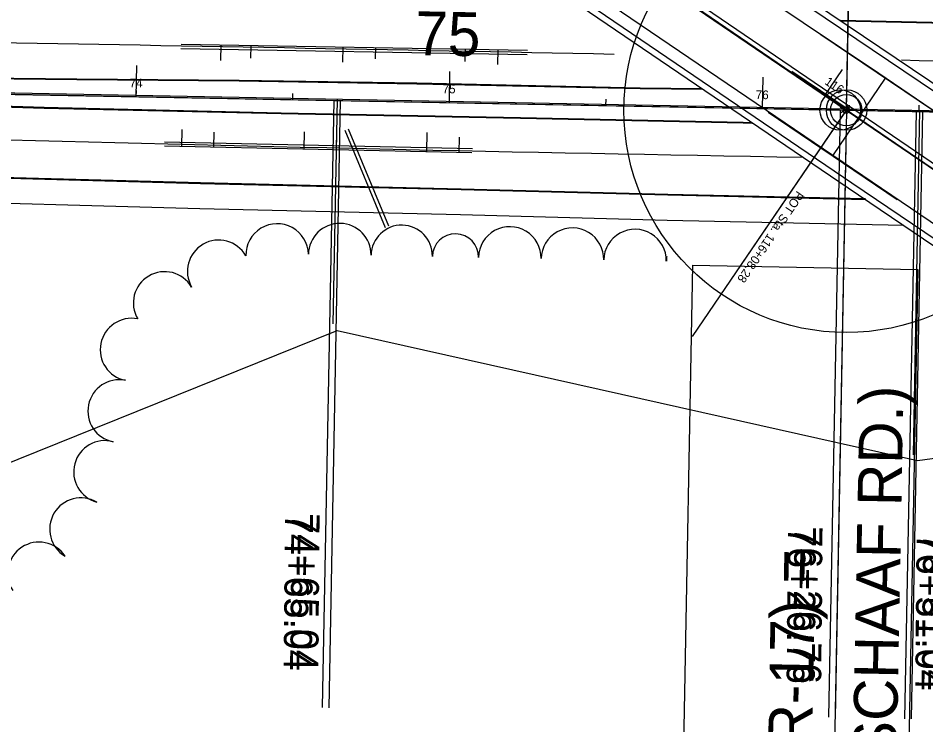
# Model space of a CAD drawing. Extents: x -25029 to 2274964, y -81170 to 687028.
# Drawn here: x -9592.2 to -9302.4, y -66215.6 to -65989.8 of the extents above; entities that cross this region are included whole.
import ezdxf

# ---------------------------------------------------------------- set-up
doc = ezdxf.new("R2010")
doc.units = 0
for name, color, linetype in [('81911BEA - RW_X_Fee_RW', 7, 'Continuous'), ('BD_X_Canopy', 7, 'Continuous'), ('BR_X_Rail_Object', 7, 'Continuous'), ('GE_X_CL_100', 7, 'Continuous'), ('GE_X_CL_20', 7, 'Continuous'), ('GK_Visualization', 7, 'Continuous'), ('MT_P_Edge_Line', 7, 'Continuous'), ('MT_P_Lane_Line', 7, 'Continuous'), ('PM_P_Stop_Line', 7, 'Continuous'), ('PV_X_EOP', 7, 'Continuous'), ('SC_Scratch18', 7, 'Continuous'), ('TREES', 7, 'Continuous')]:
    doc.layers.add(name, color=color, linetype=linetype)

msp = doc.modelspace()

# ---------------------------------------------------------------- linework, layer by layer
at = {"layer": '81911BEA - RW_X_Fee_RW'}
for p, q in [((-9707.74, -66177.29), (-9490.36, -66089.64)), ((-9490.36, -66089.64), (-9399.54, -66109.95)), ((-9399.54, -66109.95), (-9304.99, -66131.09)), ((-9304.99, -66131.09), (-9236.44, -66121.81))]:
    msp.add_line(p, q, dxfattribs=at)
at = {"layer": 'BD_X_Canopy'}
for p, q in [((-9318.64, -65557.91), (-9327.75, -66019.23)), ((-10794.25, -65991.68), (-9327.75, -66019.23)), ((-9327.75, -66019.23), (-9376.92, -66091.53)), ((-9328.35, -66019.21), (-9329.72, -66018.29)), ((-9328.35, -66019.21), (-9329.44, -66020.11)), ((-9327.75, -66019.23), (-7594, -66051.77)), ((-9326.85, -66019.24), (-9327.46, -66017.62)), ((-9326.85, -66019.24), (-9326.7, -66017.63))]:
    msp.add_line(p, q, dxfattribs=at)
msp.add_circle((-9327.75, -66019.23), 71.03, dxfattribs=at)
at = {"layer": 'BR_X_Rail_Object'}
for points in [[(-9512.61, -65917.98), (-9327.15, -66044.08), (-9234.24, -66106.94)], [(-9511.49, -65916.33), (-9326.03, -66042.43), (-9233.12, -66105.29)], [(-9439.18, -65918.42), (-9344.59, -65982.84), (-9233.73, -66057.66), (-9164.06, -66105.29)], [(-9438.06, -65916.77), (-9343.47, -65981.19), (-9232.61, -66056.01), (-9162.94, -66103.64)]]:
    msp.add_lwpolyline(points, dxfattribs=at)
at = {"layer": 'GE_X_CL_100'}
for p, q in [((-9541.14, -65873.99), (-9327.75, -66019.23)), ((-10794.25, -65991.68), (-9327.75, -66019.23)), ((-9554.47, -66014.97), (-9554.28, -66004.97)), ((-9454.49, -66016.84), (-9454.3, -66006.85)), ((-9334.6, -66014.57), (-9328.97, -66006.3)), ((-9354.5, -66018.72), (-9354.32, -66008.72)), ((-9327.75, -66019.23), (-7594, -66051.77)), ((-9327.75, -66019.23), (-9160.19, -66133.19)), ((-9327.84, -66024.22), (-9334.21, -66363.33)), ((-9376.86, -66068.75), (-9382.38, -66362.43)), ((-9376.86, -66068.75), (-9304.88, -66070.1)), ((-9304.88, -66070.1), (-9310.4, -66363.78))]:
    msp.add_line(p, q, dxfattribs=at)
msp.add_circle((-9327.75, -66019.23), 5, dxfattribs=at)
msp.add_circle((-9327.75, -66019.23), 5, dxfattribs=at)
msp.add_circle((-9327.75, -66019.23), 5, dxfattribs=at)
msp.add_circle((-9327.75, -66019.23), 5, dxfattribs=at)
at = {"layer": 'GE_X_CL_20'}
for p, q in [((-9541.32, -65873.98), (-9327.75, -66019.23)), ((-9541.32, -65873.98), (-9327.75, -66019.23)), ((-9327.73, -66018.23), (-9326.41, -65947.89)), ((-9327.73, -66018.23), (-9326.41, -65947.89)), ((-12238.95, -65963.84), (-7122.08, -66061.19)), ((-9554.47, -66014.97), (-9554.43, -66012.97)), ((-9504.48, -66015.91), (-9504.44, -66013.91)), ((-9334.6, -66014.57), (-9333.47, -66012.92)), ((-9491.39, -66016.11), (-9495.08, -66210.08)), ((-9454.49, -66016.84), (-9454.45, -66014.85)), ((-9404.5, -66017.78), (-9404.46, -66015.78)), ((-9354.5, -66018.72), (-9354.47, -66016.72)), ((-9329.7, -66019.19), (-9333.39, -66213.16)), ((-9327.75, -66019.23), (-9160.19, -66133.19)), ((-9327.75, -66019.23), (-9160.19, -66133.19)), ((-9305.43, -66019.65), (-9309.12, -66213.62)), ((-9304.51, -66019.66), (-9304.48, -66017.66)), ((-9328.31, -66020.05), (-9368.09, -66078.54)), ((-9328.31, -66020.05), (-9368.09, -66078.54))]:
    msp.add_line(p, q, dxfattribs=at)
for centre, radius in [((-9329.7, -66019.19), 6.46), ((-9327.75, -66019.23), 1), ((-9327.75, -66019.23), 1), ((-9327.75, -66019.23), 1), ((-9327.75, -66019.23), 1)]:
    msp.add_circle(centre, radius, dxfattribs=at)
at = {"layer": 'GK_Visualization'}
for p, q in [((-10794.25, -65991.68), (-9327.75, -66019.23)), ((-9327.82, -66019.29), (-9327.68, -66019.16)), ((-9327.82, -66019.16), (-9327.68, -66019.29)), ((-9327.75, -66019.23), (-9160.19, -66133.19)), ((-9327.75, -66019.23), (-7594, -66051.77))]:
    msp.add_line(p, q, dxfattribs=at)
at = {"layer": 'MT_P_Edge_Line'}
msp.add_line((-9131.44, -65995.27), (-9329.53, -65990.85), dxfattribs=at)
for points in [[(-9748.36, -66007.33), (-9685.42, -66008.11), (-9613.65, -66008.78), (-9573.49, -66009.24), (-9521.59, -66009.62), (-9464.87, -66010.56), (-9393.61, -66012.11), (-9373.9, -66012.3)], [(-9357.78, -66023.51), (-9360.73, -66023.42), (-9431.79, -66021.94), (-9508.23, -66020.45), (-9583.9, -66018.69), (-9652.24, -66016.53), (-9714.04, -66014.76), (-9748.37, -66014.13)], [(-9321.61, -66047.58), (-9384.79, -66046.19), (-9450.73, -66044.44), (-9533.99, -66042.47), (-9633.52, -66039.76), (-9714.41, -66037.17), (-9748.36, -66036.25)]]:
    msp.add_lwpolyline(points, dxfattribs=at)
at = {"layer": 'MT_P_Lane_Line'}
for centre, radius, start, end in [((-10610.82, -125417.44), 59428.32, 88.8343819, 89.037392), ((-12613.45, -195839.47), 129878.19, 88.3808911, 88.542604), ((-8921.88, -41181.79), 24856, 268.409037, 269.032773)]:
    msp.add_arc(centre, radius, start, end, dxfattribs=at)
at = {"layer": 'PM_P_Stop_Line'}
for p, q in [((-12236.92, -65964.61), (-7120.03, -66060.65)), ((-9408.25, -65964.06), (-9270.83, -66057.92)), ((-9405.29, -65964.35), (-9269.18, -66057.31)), ((-9335.85, -65995.04), (-9294.67, -66022.91)), ((-9540.26, -65999.56), (-9429.69, -66001.47)), ((-9540.15, -65998.16), (-9429.59, -66000.07)), ((-9527.5, -65998.38), (-9527.59, -66003.35)), ((-9517.91, -65998.55), (-9517.98, -66002.61)), ((-9488.54, -65999.05), (-9488.62, -66003.88)), ((-9478.1, -65999.23), (-9478.16, -66002.82)), ((-9449.48, -65999.73), (-9449.55, -66003.66)), ((-9439.01, -65999.91), (-9439.09, -66004.62)), ((-9326.85, -66019.24), (-9345.16, -66006.85)), ((-9332.08, -66033.82), (-9315.26, -66008.98)), ((-9489.35, -66016.18), (-9492.99, -66210.15)), ((-9352.66, -66019.88), (-9311.49, -66047.76)), ((-9327.66, -66019.21), (-9331.3, -66213.18)), ((-9303.38, -66019.67), (-9307.02, -66213.64)), ((-9539.96, -66030.8), (-9539.84, -66025.43)), ((-9490.55, -66031.87), (-9490.42, -66025.53)), ((-9487.88, -66025.64), (-9475, -66056.7)), ((-9486.81, -66025.15), (-9473.92, -66056.21)), ((-9500.88, -66031.64), (-9500.76, -66026.17)), ((-9461.72, -66032.49), (-9461.58, -66026.38)), ((-9451.34, -66032.72), (-9451.23, -66027.86)), ((-9545.44, -66029.32), (-9447.12, -66031.45)), ((-9545.43, -66030.68), (-9447.33, -66032.81))]:
    msp.add_line(p, q, dxfattribs=at)
msp.add_circle((-9327.66, -66019.21), 6.46, dxfattribs=at)
at = {"layer": 'PV_X_EOP'}
for p, q in [((-9376.94, -65967.49), (-9317.33, -66007.44)), ((-9131.43, -65995.02), (-9329.52, -65990.6)), ((-9317.33, -66007.44), (-9235.41, -66063.35))]:
    msp.add_line(p, q, dxfattribs=at)
for points in [[(-9748.36, -65763.74), (-9722.73, -65775.77), (-9701.85, -65786.66), (-9687.1, -65794.74), (-9673.74, -65803.06), (-9655.44, -65814.63), (-9630.58, -65831.35), (-9595.84, -65854.71), (-9549.88, -65886.47), (-9504.29, -65916.9), (-9408.81, -65981.49), (-9279.48, -66069.33)], [(-9748.36, -66007.58), (-9685.42, -66008.36), (-9613.65, -66009.03), (-9573.49, -66009.49), (-9521.59, -66009.87), (-9464.87, -66010.81), (-9393.61, -66012.36), (-9373.53, -66012.55)], [(-9357.77, -66023.26), (-9360.72, -66023.17), (-9431.78, -66021.69), (-9508.22, -66020.2), (-9583.89, -66018.44), (-9652.23, -66016.28), (-9714.03, -66014.51), (-9748.36, -66013.88)], [(-9321.61, -66047.83), (-9384.79, -66046.44), (-9450.73, -66044.69), (-9533.99, -66042.72), (-9633.52, -66040.01), (-9714.41, -66037.42), (-9748.36, -66036.5)], [(-9309.39, -66056.11), (-9384.99, -66054.44), (-9450.94, -66052.69), (-9534.2, -66050.72), (-9633.76, -66048.01), (-9714.65, -66045.42), (-9748.58, -66044.5)]]:
    msp.add_lwpolyline(points, dxfattribs=at)
at = {"layer": 'SC_Scratch18'}
for p, q in [((-9840.34, -66009.05), (-8434.96, -66035.79)), ((-9490.36, -66015.71), (-9491.73, -66087.47)), ((-9304.35, -66019.24), (-9306.45, -66129.29)), ((-9529.7, -66031.02), (-9529.6, -66026.27))]:
    msp.add_line(p, q, dxfattribs=at)
at = {"layer": 'TREES'}
for centre, radius, start, end in [((-9509.48, -66065.51), 10, 1.2932, 181.2932), ((-9489.49, -66065.42), 10, 359.2318, 179.2318), ((-9469.7, -66065.75), 9.79, 358.8285, 178.8285), ((-9435.21, -66066.45), 10, 358.8375, 178.8375), ((-9415.21, -66066.86), 10, 358.8375, 178.8375), ((-9395.22, -66067.27), 10, 358.8375, 178.8375), ((-9452.56, -66066.1), 7.35, 358.8285, 178.8285), ((-9528.14, -66070.73), 10, 30.0058, 210.0058), ((-9375.22, -66067.67), 10, 170.0333, 178.8375), ((-9545.41, -66080.82), 10, 30.5845, 210.5845), ((-9555.98, -66095.72), 10, 78.6795, 258.6795), ((-9559.91, -66115.33), 10, 78.6795, 258.6795), ((-9564.46, -66134.79), 10, 74.9842, 254.9842), ((-9572.12, -66153.07), 10, 59.5532, 239.5532), ((-9585.53, -66167.2), 10, 33.4319, 213.4319)]:
    msp.add_arc(centre, radius, start, end, dxfattribs=at)

# ---------------------------------------------------------------- texts
at = {"layer": 'GE_X_CL_100'}
for s, rotation, p in [('75', 358.9239, (-9465.5, -66001.64)), ('Sta 116+08.28 (SCHAAF RD.)', 88.9239, (-9314.2, -66360.66)), ('Sta 76+26.76 (SR-17) = ', 88.9239, (-9341.27, -66358.4))]:
    msp.add_text(s, height=14, rotation=rotation, dxfattribs=at).set_placement(p)
at = {"layer": 'GE_X_CL_20'}
for s, height, rotation, p in [('74', 2.8, 358.9239, (-9556.64, -66011.93)), ('75', 2.8, 358.9239, (-9456.69, -66013.8)), ('116', 2.8, 325.7803, (-9334.89, -66010.74)), ('76', 2.8, 358.9239, (-9356.72, -66015.68)), ('POT Sta. 116+08.28', 2.8, 235.7803, (-9343.46, -66044.82)), ('POT Sta. 116+08.28', 2.8, 235.7803, (-9343.46, -66044.82)), ('74+65.04', 8.96, 269.4886, (-9506.95, -66147.88)), ('76+26.76', 8.96, 269.4886, (-9346.37, -66152.14)), ('76+51.04', 8.96, 269.4886, (-9305.3, -66154.23))]:
    msp.add_text(s, height=height, rotation=rotation, dxfattribs=at).set_placement(p)
at = {"layer": 'GK_Visualization'}
msp.add_text('37', height=0.14, dxfattribs=at).set_placement((-9327.75, -66019.23))
at = {"layer": 'PM_P_Stop_Line'}
for s, p in [('74+65.04', (-9504.88, -66147.95)), ('76+26.76', (-9344.3, -66152.16)), ('76+51.04', (-9303.22, -66154.25))]:
    msp.add_text(s, height=8.96, rotation=269.5033, dxfattribs=at).set_placement(p)

doc.saveas('drawing.dxf')
